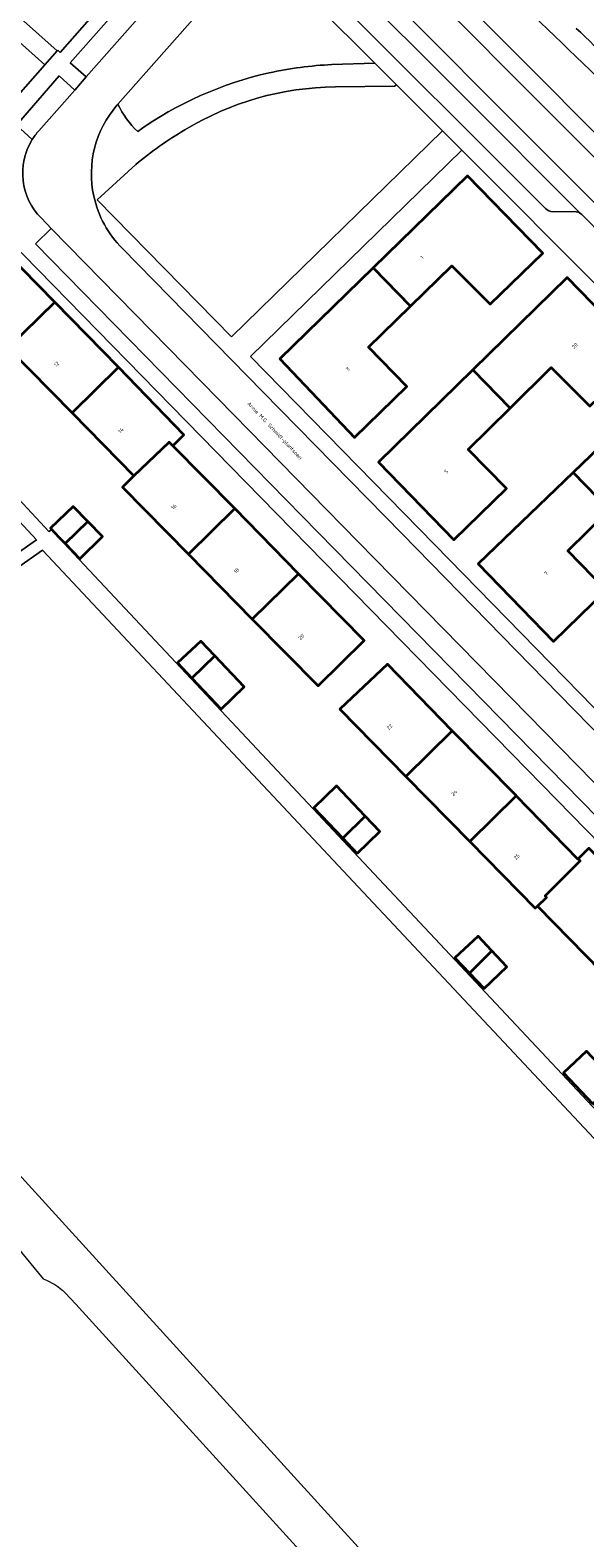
# Model space of a CAD drawing. Header units: metres. Extents: x 197700 to 204338, y 317132 to 325229.
# Tile 952 of 1056: x 198262 to 198314, y 321913 to 322056. Entities that reach past the tile are written whole.
import ezdxf
from ezdxf.enums import TextEntityAlignment as Align

# ---------------------------------------------------------------- set-up
doc = ezdxf.new("R2010")
doc.units = ezdxf.units.M
for name, color, linetype, lineweight in [('B-WE-OG-BEBOUWING-GV', 7, 'Continuous', 35), ('B-WE-OG-BEBOUWING-T18', 10, 'Continuous', 18), ('B-WE-OG-TERREIN_CULTUURSCHEIDING-GV', 7, 'Continuous', 18), ('B-WE-OG-TERREIN_ERF-GV', 7, 'Continuous', 18), ('B-WE-OG-TOPOGRAFIE-T18', 10, 'Continuous', 18), ('B-WE-VH-VERHARDING_ASFALT-GV', 252, 'Continuous', 18), ('B-WE-VH-VERHARDING_BETONSTRAATSTEEN-GV', 252, 'Continuous', 18), ('B-WE-VH-VERHARDING_STRAATBAKSTEEN-GV', 252, 'Continuous', 18), ('B-WE-VH-VERHARDING_TEGEL-GV', 252, 'Continuous', 18)]:
    doc.layers.add(name, color=color, linetype=linetype, lineweight=lineweight)
doc.styles.add('NLCS-ISO-M200-T18', font='NLCS-ISO.ttf', dxfattribs={"height": 0.36})

msp = doc.modelspace()

# ---------------------------------------------------------------- linework, layer by layer
at = {"layer": 'B-WE-OG-BEBOUWING-GV'}
for points in [[(198294.273, 322033.471), (198297.823, 322029.84), (198301.746, 322033.669), (198305.378, 322030.011), (198310.394, 322034.846), (198303.241, 322042.203)], [(198259.64, 322025.889), (198264.052, 322030.213), (198257.782, 322036.56), (198253.368, 322032.227)], [(198294.273, 322033.471), (198285.412, 322024.844), (198292.515, 322017.358), (198297.483, 322022.196), (198293.829, 322025.94), (198297.823, 322029.84)], [(198307.282, 322020.164), (198311.187, 322024.026), (198314.846, 322020.354), (198319.889, 322025.177), (198312.687, 322032.556), (198303.737, 322023.791)], [(198265.702, 322019.718), (198270.109, 322024.037), (198264.052, 322030.213), (198259.64, 322025.889)], [(198270.109, 322024.037), (198265.702, 322019.718), (198271.573, 322013.723), (198274.905, 322016.941), (198275.261, 322016.581), (198276.302, 322017.625)], [(198303.737, 322023.791), (198294.796, 322015.035), (198301.936, 322007.677), (198306.948, 322012.518), (198303.298, 322016.223), (198307.282, 322020.164)], [(198322.306, 322022.737), (198313.269, 322014.04), (198316.727, 322010.502), (198320.699, 322014.382), (198324.33, 322010.676), (198329.349, 322015.539)], [(198276.737, 322006.312), (198281.143, 322010.629), (198275.261, 322016.581), (198274.905, 322016.941), (198271.573, 322013.723), (198270.486, 322012.669)], [(198313.269, 322014.04), (198304.263, 322005.373), (198311.401, 321998.021), (198316.408, 322002.889), (198312.765, 322006.631), (198316.727, 322010.502)], [(198265.039, 322007.312), (198267.197, 322009.396), (198265.807, 322010.822), (198263.652, 322008.759), (198264.478, 322007.897)], [(198281.143, 322010.629), (198276.737, 322006.312), (198282.784, 322000.126), (198287.177, 322004.431)], [(198267.197, 322009.396), (198265.039, 322007.312), (198266.425, 322005.866), (198268.587, 322007.97)], [(198282.784, 322000.126), (198289.049, 321993.801), (198293.419, 321998.107), (198287.177, 322004.431)], [(198277.081, 321994.538), (198279.246, 321996.659), (198277.909, 321998.064), (198275.697, 321995.989)], [(198277.081, 321994.538), (198279.867, 321991.617), (198282.038, 321993.727), (198279.246, 321996.659)], [(198301.778, 321989.536), (198295.641, 321995.857), (198291.123, 321991.602), (198297.381, 321985.227)], [(198301.778, 321989.536), (198297.381, 321985.227), (198303.444, 321979.058), (198307.872, 321983.396), (198307.842, 321983.427)], [(198293.533, 321981.456), (198290.794, 321984.32), (198288.64, 321982.258), (198291.388, 321979.354)], [(198313.751, 321977.406), (198313.706, 321977.361), (198307.872, 321983.396), (198303.444, 321979.058), (198309.67, 321972.716), (198309.875, 321972.915), (198310.728, 321973.751), (198310.597, 321973.884), (198313.932, 321977.225)], [(198292.752, 321977.913), (198294.919, 321980.007), (198293.533, 321981.456), (198291.388, 321979.354)], [(198313.751, 321977.406), (198313.932, 321977.225), (198310.597, 321973.884), (198310.728, 321973.751), (198309.875, 321972.915), (198315.917, 321966.752), (198316.734, 321967.574), (198316.591, 321967.718), (198321.009, 321972.048), (198314.771, 321978.428)], [(198303.411, 321966.572), (198305.555, 321968.676), (198304.24, 321970.08), (198302.035, 321968.014)], [(198305.555, 321968.676), (198303.411, 321966.572), (198304.815, 321965.101), (198306.974, 321967.162)], [(198315.127, 321954.172), (198317.266, 321956.282), (198314.548, 321959.155), (198312.347, 321957.101)]]:
    msp.add_lwpolyline(points, close=True, dxfattribs=at)
at = {"layer": 'B-WE-OG-TERREIN_CULTUURSCHEIDING-GV'}
for points in [[(198283.026, 322063.662), (198270.05, 322048.987)], [(198290.367, 322052.741), (198294.427, 322052.893), (198283.344, 322063.954)], [(198301.957, 322059.669), (198322.668, 322038.929), (198325.517, 322041.738)], [(198300.866, 322046.467), (198296.491, 322050.833), (198296.314, 322050.695), (198290.709, 322050.62)], [(198271.736, 322043.261), (198268.093, 322039.914), (198280.842, 322026.909), (198300.866, 322046.467)], [(198315.312, 321891.982), (198318.541, 321890.282), (198319.385, 321891.655), (198337.659, 321883.186), (198338.412, 321882.836), (198338.479, 321882.805), (198351.701, 321911.896), (198327.153, 321938.195), (198262.905, 322006.674), (198235.571, 321987.477), (198237.098, 321985.234), (198254.848, 321959.159), (198252.69, 321957.763)], [(198252.69, 321957.763), (198255.173, 321954.101), (198257.792, 321950.722), (198260.617, 321947.513), (198297.329, 321907.213), (198300.404, 321903.821), (198303.603, 321900.546), (198304.136, 321900.078)]]:
    msp.add_lwpolyline(points, dxfattribs=at)
for points in [[(198325.517, 322041.738, 0.0086016), (198304.062, 322062.498)], [(198271.925, 322046.402, -0.0992484), (198284.394, 322051.957)], [(198284.394, 322051.957, -0.0442064), (198290.367, 322052.741)], [(198290.709, 322050.62, 0.1363794), (198276.399, 322046.54)], [(198270.05, 322048.987, 0.0950151), (198271.925, 322046.402)], [(198276.399, 322046.54, 0.0430708), (198271.736, 322043.261)]]:
    msp.add_lwpolyline(points, format="xyb", dxfattribs=at)
at = {"layer": 'B-WE-OG-TERREIN_ERF-GV'}
for points in [[(198248.654, 322094.034), (198242.735, 322099.332), (198239.842, 322101.661), (198230.126, 322110.344), (198216.141, 322100.678), (198222.757, 322091.024), (198264.295, 322054.056), (198264.335, 322054.101), (198264.564, 322053.903), (198277.335, 322068.396), (198277.276, 322068.451), (198266.968, 322077.679), (198267.162, 322077.879), (198250.578, 322092.364)], [(198302.69, 322044.64), (198282.641, 322025.04), (198300.102, 322007.232), (198323.5, 321983.325), (198343.855, 322003.277), (198343.922, 322003.337)], [(198297.823, 322029.84), (198293.829, 322025.94), (198297.483, 322022.196), (198292.515, 322017.358), (198285.412, 322024.844), (198294.273, 322033.471), (198303.241, 322042.203), (198310.394, 322034.846), (198305.378, 322030.011), (198301.746, 322033.669)], [(198287.177, 322004.431), (198293.419, 321998.107), (198289.049, 321993.801), (198282.784, 322000.126), (198276.737, 322006.312), (198270.486, 322012.669), (198271.573, 322013.723), (198265.702, 322019.718), (198259.64, 322025.889), (198253.368, 322032.227), (198257.782, 322036.56), (198264.052, 322030.213), (198270.109, 322024.037), (198276.302, 322017.625), (198275.261, 322016.581), (198281.143, 322010.629)], [(198319.889, 322025.177), (198314.846, 322020.354), (198311.187, 322024.026), (198307.282, 322020.164), (198303.298, 322016.223), (198306.948, 322012.518), (198301.936, 322007.677), (198294.796, 322015.035), (198303.737, 322023.791), (198312.687, 322032.556)], [(198313.269, 322014.04), (198322.306, 322022.737), (198329.349, 322015.539), (198324.33, 322010.676), (198320.699, 322014.382), (198316.727, 322010.502), (198312.765, 322006.631), (198316.408, 322002.889), (198311.401, 321998.021), (198304.263, 322005.373)], [(198263.652, 322008.759), (198265.807, 322010.822), (198267.197, 322009.396), (198268.587, 322007.97), (198266.425, 322005.866), (198265.039, 322007.312), (198264.478, 322007.897)], [(198279.867, 321991.617), (198277.081, 321994.538), (198275.697, 321995.989), (198277.909, 321998.064), (198279.246, 321996.659), (198282.038, 321993.727)], [(198307.872, 321983.396), (198313.706, 321977.361), (198313.751, 321977.406), (198314.771, 321978.428), (198321.009, 321972.048), (198327.036, 321965.913), (198333.295, 321959.564), (198328.02, 321954.38), (198321.641, 321960.92), (198322.481, 321961.762), (198316.734, 321967.574), (198315.917, 321966.752), (198309.875, 321972.915), (198309.67, 321972.716), (198303.444, 321979.058), (198297.381, 321985.227), (198291.123, 321991.602), (198295.641, 321995.857), (198301.778, 321989.536), (198307.842, 321983.427)], [(198288.64, 321982.258), (198290.794, 321984.32), (198293.533, 321981.456), (198294.919, 321980.007), (198292.752, 321977.913), (198291.388, 321979.354)], [(198304.815, 321965.101), (198303.411, 321966.572), (198302.035, 321968.014), (198304.24, 321970.08), (198305.555, 321968.676), (198306.974, 321967.162)], [(198317.266, 321956.282), (198318.64, 321954.83), (198316.513, 321952.712), (198315.127, 321954.172), (198312.347, 321957.101), (198314.548, 321959.155)]]:
    msp.add_lwpolyline(points, close=True, dxfattribs=at)
for points in [[(198208.005, 322068.181), (198263.496, 322008.456), (198263.729, 322008.626), (198264.441, 322007.868), (198321.371, 321947.231), (198321.702, 321947.554), (198330.717, 321956.388), (198334.318, 321959.917), (198308.863, 321985.91), (198282.155, 322013.156), (198258.224, 322037.565)], [(198212.02, 322022.073), (198234.927, 321988.423), (198234.938, 321988.408), (198262.33, 322007.679), (198208.189, 322065.973), (198189.124, 322047.607), (198189.517, 322047.192), (198204.015, 322031.878)], [(198247.439, 322034.943), (198263.116, 322052.719), (198261.279, 322054.354)]]:
    msp.add_lwpolyline(points, dxfattribs=at)
msp.add_lwpolyline([(198313.564, 322056.182, -0.0070758), (198327.096, 322042.866)], format="xyb", dxfattribs=at)
at = {"layer": 'B-WE-VH-VERHARDING_ASFALT-GV'}
for points in [[(198280.088, 322066.333), (198279.852, 322066.066), (198279.036, 322065.143), (198267.049, 322051.576), (198265.949, 322050.33), (198262.528, 322046.458)], [(198269.958, 322048.883), (198270.05, 322048.987), (198283.026, 322063.662)], [(198349.899, 322009.274), (198296.375, 322062.906)], [(198296.375, 322062.906), (198349.899, 322009.274)], [(198291.693, 322060.895), (198302.709, 322049.913), (198314.008, 322038.581), (198314.077, 322038.512), (198316.262, 322036.295), (198323.577, 322028.874), (198325.697, 322026.723), (198333.37, 322019.126), (198333.411, 322019.085), (198337.713, 322014.781), (198337.757, 322014.737), (198349.45, 322003.037), (198349.688, 322002.799)], [(198293.535, 322061.445), (198349.141, 322005.741)], [(198349.141, 322005.741), (198293.535, 322061.445)], [(198355.087, 322006.434), (198344.56, 322016.988), (198343.627, 322017.924), (198328.867, 322032.721), (198323.623, 322037.972), (198322.668, 322038.929), (198301.957, 322059.669)], [(198262.78, 322038.163), (198263.719, 322037.206), (198279.578, 322021.045), (198292.867, 322007.482), (198308.957, 321991.067), (198322.972, 321976.761), (198335.472, 321964.026), (198339.099, 321960.33), (198343.669, 321955.656), (198345.772, 321953.505), (198350.115, 321949.063), (198354.799, 321944.273), (198368.442, 321930.326), (198382.436, 321916.053), (198396.314, 321901.846), (198396.404, 321901.754), (198397.837, 321900.351)], [(198346.153, 321958.108), (198341.204, 321963.158), (198337.953, 321966.471), (198326.294, 321978.351), (198325.118, 321979.552), (198311.916, 321993.035), (198297.03, 322008.227), (198283.814, 322021.706), (198270.484, 322035.307)]]:
    msp.add_lwpolyline(points, dxfattribs=at)
for points in [[(198267.76, 322040.254, -0.2366676), (198269.958, 322048.883)], [(198262.528, 322046.458, 0.0428651), (198261.915, 322045.629)], [(198261.915, 322045.629, 0.3467727), (198262.78, 322038.163)], [(198270.484, 322035.307, -0.145108), (198267.76, 322040.254)]]:
    msp.add_lwpolyline(points, format="xyb", dxfattribs=at)
at = {"layer": 'B-WE-VH-VERHARDING_BETONSTRAATSTEEN-GV'}
for points in [[(198304.136, 321900.078), (198303.603, 321900.546), (198300.404, 321903.821), (198297.329, 321907.213), (198260.617, 321947.513), (198257.792, 321950.722), (198255.173, 321954.101), (198252.69, 321957.763), (198249.094, 321963.049), (198245.467, 321960.589), (198251.766, 321951.419), (198254.845, 321947.491)], [(198255.418, 321946.66), (198262.966, 321937.553)], [(198265.044, 321936.254), (198266.051, 321935.148)], [(198266.051, 321935.148), (198287.593, 321911.479), (198288.627, 321910.328)]]:
    msp.add_lwpolyline(points, dxfattribs=at)
msp.add_lwpolyline([(198262.966, 321937.553, -0.1063195), (198265.044, 321936.254)], format="xyb", dxfattribs=at)
at = {"layer": 'B-WE-VH-VERHARDING_STRAATBAKSTEEN-GV'}
for points in [[(198314.008, 322038.581), (198302.709, 322049.913), (198291.693, 322060.895)], [(198289.784, 322059.941), (198310.633, 322039.081)], [(198311.358, 322038.792), (198313.383, 322038.8)]]:
    msp.add_lwpolyline(points, dxfattribs=at)
for points in [[(198310.633, 322039.081, 0.2024745), (198311.358, 322038.792)], [(198313.383, 322038.8, -0.1805029), (198314.008, 322038.581)]]:
    msp.add_lwpolyline(points, format="xyb", dxfattribs=at)
at = {"layer": 'B-WE-VH-VERHARDING_TEGEL-GV'}
for points in [[(198214.792, 322099.444), (198221.307, 322089.937), (198236.577, 322076.347), (198227.074, 322065.729), (198228.153, 322064.764), (198237.657, 322075.383), (198254.452, 322060.436), (198261.279, 322054.354), (198263.116, 322052.719), (198264.295, 322054.056), (198222.757, 322091.024), (198216.141, 322100.678), (198215.642, 322100.333), (198214.649, 322099.653)], [(198267.049, 322051.576), (198279.036, 322065.143), (198277.558, 322066.528), (198265.524, 322052.914)], [(198333.98, 321962.545), (198335.472, 321964.026), (198322.972, 321976.761), (198308.957, 321991.067), (198292.867, 322007.482), (198279.578, 322021.045), (198263.719, 322037.206), (198262.214, 322035.753), (198287.513, 322009.956), (198309.44, 321987.573)]]:
    msp.add_lwpolyline(points, close=True, dxfattribs=at)
for points in [[(198353.441, 321912.978), (198334.044, 321933.717), (198330.047, 321937.99), (198327.866, 321940.313), (198321.371, 321947.231), (198264.441, 322007.868), (198263.729, 322008.626), (198263.496, 322008.456), (198208.005, 322068.181), (198204.834, 322065.25), (198205.279, 322064.789), (198205.216, 322064.728), (198205.28, 322064.65), (198188.407, 322048.365), (198188.608, 322048.152), (198189.124, 322047.607), (198208.189, 322065.973), (198262.33, 322007.679), (198234.938, 321988.408), (198235.509, 321987.568), (198235.571, 321987.477), (198262.905, 322006.674), (198327.153, 321938.195), (198351.701, 321911.896)], [(198261.915, 322045.629), (198260.412, 322047.012), (198264.469, 322051.662), (198265.949, 322050.33), (198267.049, 322051.576), (198265.524, 322052.914), (198277.558, 322066.528), (198279.036, 322065.143), (198279.852, 322066.066), (198277.335, 322068.396), (198264.564, 322053.903), (198264.335, 322054.101), (198264.295, 322054.056), (198263.116, 322052.719), (198247.439, 322034.943), (198248.709, 322033.805), (198254.954, 322040.901), (198258.224, 322037.565), (198282.155, 322013.156), (198308.863, 321985.91), (198334.318, 321959.917), (198340.971, 321953.124), (198327.866, 321940.313)], [(198283.344, 322063.954), (198294.427, 322052.893), (198296.491, 322050.833), (198300.866, 322046.467), (198302.69, 322044.64), (198343.922, 322003.337), (198343.855, 322003.277), (198345.55, 322001.346)], [(198310.633, 322039.081), (198289.784, 322059.941)], [(198265.949, 322050.33), (198264.469, 322051.662), (198260.412, 322047.012), (198261.915, 322045.629)], [(198290.709, 322050.62), (198296.314, 322050.695), (198296.491, 322050.833), (198294.427, 322052.893), (198290.367, 322052.741)], [(198262.528, 322046.458), (198265.949, 322050.33)], [(198270.05, 322048.987), (198269.958, 322048.883)], [(198390.098, 321954.483), (198388.497, 321952.952), (198387.305, 321951.812), (198371.91, 321937.09), (198350.847, 321958.585), (198348.88, 321960.593), (198326.872, 321983.052), (198345.55, 322001.346), (198343.855, 322003.277), (198323.5, 321983.325), (198300.102, 322007.232), (198282.641, 322025.04), (198302.69, 322044.64), (198300.866, 322046.467), (198280.842, 322026.909), (198268.093, 322039.914), (198271.736, 322043.261)], [(198313.383, 322038.8), (198311.358, 322038.792)], [(198397.837, 321900.351), (198396.404, 321901.754), (198396.314, 321901.846), (198394.816, 321900.418), (198365.727, 321930.134), (198348.633, 321947.593), (198344.28, 321952.039), (198342.167, 321954.196), (198333.98, 321962.545), (198309.44, 321987.573), (198287.513, 322009.956), (198262.214, 322035.753), (198263.719, 322037.206), (198262.78, 322038.163)], [(198316.262, 322036.295), (198314.077, 322038.512), (198314.008, 322038.581)], [(198270.484, 322035.307), (198283.814, 322021.706), (198297.03, 322008.227), (198311.916, 321993.035), (198325.118, 321979.552), (198326.635, 321981.029), (198339.476, 321967.928), (198347.684, 321959.553), (198349.812, 321957.383), (198354.069, 321953.04), (198370.772, 321935.998), (198369.267, 321934.517), (198372.417, 321931.3), (198385.888, 321917.547), (198399.006, 321904.125)]]:
    msp.add_lwpolyline(points, dxfattribs=at)
for points in [[(198304.062, 322062.498, -0.0086016), (198325.517, 322041.738)], [(198327.096, 322042.866, 0.0070758), (198313.564, 322056.182)], [(198284.394, 322051.957, 0.0992484), (198271.925, 322046.402)], [(198290.367, 322052.741, 0.0442064), (198284.394, 322051.957)], [(198276.399, 322046.54, -0.1363794), (198290.709, 322050.62)], [(198269.958, 322048.883, 0.2366676), (198267.76, 322040.254)], [(198271.925, 322046.402, -0.0950151), (198270.05, 322048.987)], [(198261.915, 322045.629, -0.0428651), (198262.528, 322046.458)], [(198271.736, 322043.261, -0.0430708), (198276.399, 322046.54)], [(198262.78, 322038.163, -0.3467727), (198261.915, 322045.629)], [(198267.76, 322040.254, 0.145108), (198270.484, 322035.307)], [(198311.358, 322038.792, -0.2024745), (198310.633, 322039.081)], [(198314.008, 322038.581, 0.1805029), (198313.383, 322038.8)]]:
    msp.add_lwpolyline(points, format="xyb", dxfattribs=at)

# ---------------------------------------------------------------- texts
at = {"layer": 'B-WE-OG-BEBOUWING-T18', "style": 'NLCS-ISO-M200-T18'}
for s, rotation, p in [('1', 44.4, (198298.909, 322034.452)), ('20', 44.3, (198313.425, 322026.073)), ('12', 44.4, (198264.225, 322024.324)), ('3', 43.5, (198291.865, 322023.854)), ('14', 44, (198270.328, 322018.052)), ('5', 44.1, (198301.237, 322014.142)), ('16', 44.7, (198275.357, 322010.793)), ('18', 44.2, (198281.294, 322004.74)), ('7', 44.2, (198310.702, 322004.483)), ('20', 44.6, (198287.451, 321998.459)), ('22', 44.2, (198295.84, 321989.91)), ('24', 44.8, (198301.971, 321983.664)), ('26', 44, (198307.913, 321977.598))]:
    msp.add_text(s, height=0.36, rotation=rotation, dxfattribs=at).set_placement(p, align=Align.MIDDLE)
at = {"layer": 'B-WE-OG-TOPOGRAFIE-T18', "style": 'NLCS-ISO-M200-T18'}
msp.add_text('Annie M.G. Schmidt-plantsoen', height=0.36, rotation=313.5, dxfattribs=at).set_placement((198284.908, 322017.988), align=Align.MIDDLE)

doc.saveas('drawing.dxf')
